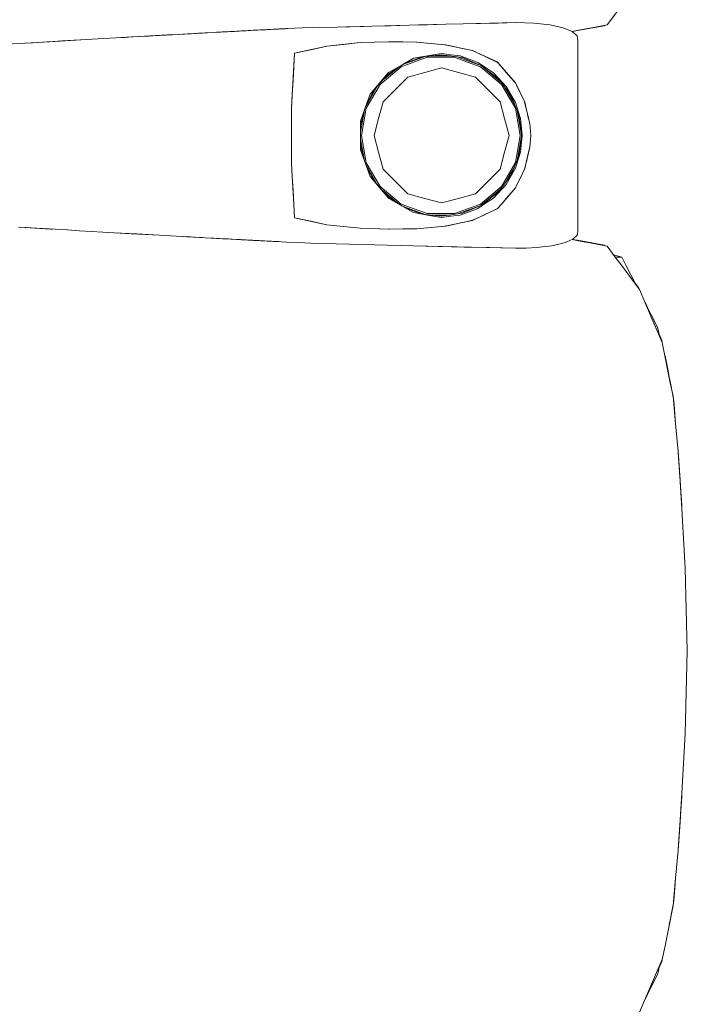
# Model space of a CAD drawing. Header units: millimetres. Extents: x -261 to 187, y -214 to 106.
# Tile 831 of 1056: x -199.289 to -198.899, y 6.308 to 6.883. Entities that reach past the tile are written whole.
import ezdxf

# ---------------------------------------------------------------- set-up
doc = ezdxf.new("R2010")
doc.units = ezdxf.units.MM
doc.header["$LTSCALE"] = 0.005
doc.header["$MEASUREMENT"] = 0
doc.layers.add('IFC-Elemento de mobília-Contorno', color=9, linetype='Continuous', lineweight=5)

msp = doc.modelspace()

# ---------------------------------------------------------------- linework, layer by layer
at = {"layer": 'IFC-Elemento de mobília-Contorno', "lineweight": 5}
for p, q in [((-198.94611, 6.87959), (-198.93663, 6.89226)), ((-199.10345, 6.87827), (-199.083, 6.87872)), ((-199.10345, 6.87827), (-199.08811, 6.87861)), ((-199.10345, 6.87827), (-199.09834, 6.87839)), ((-199.09834, 6.87839), (-199.08811, 6.87861)), ((-199.09834, 6.87839), (-199.09322, 6.8785)), ((-199.08811, 6.87861), (-199.083, 6.87872)), ((-199.083, 6.87872), (-199.06153, 6.87932)), ((-199.083, 6.87872), (-199.07227, 6.87902)), ((-199.07227, 6.87902), (-199.06153, 6.87932)), ((-199.06153, 6.87932), (-199.04007, 6.87991)), ((-199.06153, 6.87932), (-199.0508, 6.87962)), ((-199.06153, 6.87932), (-199.05617, 6.87947)), ((-199.05617, 6.87947), (-199.0508, 6.87962)), ((-199.0508, 6.87962), (-199.04007, 6.87991)), ((-199.04007, 6.87991), (-199.02995, 6.88014)), ((-199.02995, 6.88014), (-198.99958, 6.88082)), ((-199.02995, 6.88014), (-199.0097, 6.8806)), ((-199.0097, 6.8806), (-198.99958, 6.88082)), ((-198.99958, 6.88082), (-198.98876, 6.88046)), ((-198.98876, 6.88046), (-198.97933, 6.87949)), ((-198.97933, 6.87949), (-198.97178, 6.87789)), ((-198.95551, 6.87757), (-198.94768, 6.87896)), ((-198.95396, 6.87809), (-198.94611, 6.87959)), ((-198.94768, 6.87896), (-198.94738, 6.87935)), ((-198.94768, 6.87896), (-198.94736, 6.87935)), ((-198.94768, 6.87896), (-198.94736, 6.87935)), ((-198.94768, 6.87896), (-198.94736, 6.87935)), ((-199.22329, 6.87248), (-199.21514, 6.87293)), ((-199.22257, 6.87252), (-199.19928, 6.87382)), ((-199.22257, 6.87252), (-199.21591, 6.87289)), ((-199.21591, 6.87289), (-199.19928, 6.87382)), ((-199.21591, 6.87289), (-199.20926, 6.87326)), ((-199.21514, 6.87293), (-199.21263, 6.87307)), ((-199.21514, 6.87293), (-199.21333, 6.87303)), ((-199.21258, 6.87307), (-199.20926, 6.87326)), ((-199.20926, 6.87326), (-199.20593, 6.87344)), ((-199.20593, 6.87344), (-199.2026, 6.87363)), ((-199.2026, 6.87363), (-199.19928, 6.87382)), ((-199.19928, 6.87382), (-199.19595, 6.874)), ((-199.19595, 6.874), (-199.17902, 6.87492)), ((-199.19595, 6.874), (-199.1824, 6.87474)), ((-199.19595, 6.874), (-199.19256, 6.87419)), ((-199.19341, 6.87414), (-199.19275, 6.87418)), ((-199.19328, 6.87415), (-199.19275, 6.87418)), ((-199.19275, 6.87418), (-199.19072, 6.87429)), ((-199.19256, 6.87419), (-199.1824, 6.87474)), ((-199.19256, 6.87419), (-199.18908, 6.87437)), ((-199.19256, 6.87419), (-199.19072, 6.87429)), ((-199.19072, 6.87429), (-199.18864, 6.8744)), ((-199.18918, 6.87437), (-199.1824, 6.87474)), ((-199.18918, 6.87437), (-199.18579, 6.87456)), ((-199.18864, 6.8744), (-199.1801, 6.87486)), ((-199.18864, 6.8744), (-199.18465, 6.87462)), ((-199.18864, 6.8744), (-199.18489, 6.8746)), ((-199.18864, 6.8744), (-199.18698, 6.87449)), ((-199.18579, 6.87456), (-199.18405, 6.87465)), ((-199.1841, 6.87465), (-199.1824, 6.87474)), ((-199.1841, 6.87465), (-199.18302, 6.8747)), ((-199.18349, 6.87468), (-199.18221, 6.87475)), ((-199.18308, 6.8747), (-199.18293, 6.87471)), ((-199.1824, 6.87474), (-199.17902, 6.87492)), ((-199.1824, 6.87474), (-199.18071, 6.87483)), ((-199.18071, 6.87483), (-199.17902, 6.87492)), ((-199.18071, 6.87483), (-199.1807, 6.87483)), ((-199.17902, 6.87492), (-199.16886, 6.87547)), ((-199.17902, 6.87492), (-199.17225, 6.87529)), ((-199.17902, 6.87492), (-199.17563, 6.87511)), ((-199.17563, 6.87511), (-199.17225, 6.87529)), ((-199.17563, 6.87511), (-199.17394, 6.8752)), ((-199.17394, 6.8752), (-199.17134, 6.87534)), ((-199.17394, 6.8752), (-199.17225, 6.87529)), ((-199.17225, 6.87529), (-199.16886, 6.87547)), ((-199.17225, 6.87529), (-199.17056, 6.87538)), ((-199.17056, 6.87538), (-199.16886, 6.87547)), ((-199.16886, 6.87547), (-199.16749, 6.87555)), ((-199.16749, 6.87555), (-199.16612, 6.87562)), ((-199.16749, 6.87555), (-199.16603, 6.87562)), ((-199.16612, 6.87562), (-199.16201, 6.87584)), ((-199.16612, 6.87562), (-199.16338, 6.87576)), ((-199.16612, 6.87562), (-199.16376, 6.87574)), ((-199.16376, 6.87574), (-199.16065, 6.87591)), ((-199.16376, 6.87574), (-199.16319, 6.87577)), ((-199.16341, 6.87576), (-199.16338, 6.87576)), ((-199.16338, 6.87576), (-199.16201, 6.87584)), ((-199.16334, 6.87576), (-199.16065, 6.87591)), ((-199.16201, 6.87584), (-199.15104, 6.87642)), ((-199.16201, 6.87584), (-199.15789, 6.87605)), ((-199.16201, 6.87584), (-199.15926, 6.87598)), ((-199.16201, 6.87584), (-199.16063, 6.87591)), ((-199.16065, 6.87591), (-199.15754, 6.87608)), ((-199.16063, 6.87591), (-199.15926, 6.87598)), ((-199.15926, 6.87598), (-199.15789, 6.87605)), ((-199.1591, 6.87599), (-199.15754, 6.87608)), ((-199.15789, 6.87605), (-199.15515, 6.8762)), ((-199.15789, 6.87605), (-199.15652, 6.87613)), ((-199.15754, 6.87608), (-199.15547, 6.87618)), ((-199.15754, 6.87608), (-199.15651, 6.87613)), ((-199.15652, 6.87613), (-199.15378, 6.87627)), ((-199.15651, 6.87613), (-199.15547, 6.87618)), ((-199.15547, 6.87618), (-199.15503, 6.87621)), ((-199.15547, 6.87618), (-199.15505, 6.8762)), ((-199.15547, 6.87618), (-199.15506, 6.8762)), ((-199.15515, 6.8762), (-199.15104, 6.87642)), ((-199.15385, 6.87627), (-199.15241, 6.87635)), ((-199.15378, 6.87627), (-199.15104, 6.87642)), ((-199.15241, 6.87635), (-199.15104, 6.87642)), ((-199.15104, 6.87642), (-199.1483, 6.87656)), ((-199.15104, 6.87642), (-199.14967, 6.87649)), ((-199.15104, 6.87642), (-199.15035, 6.87645)), ((-199.15035, 6.87645), (-199.14967, 6.87649)), ((-199.14967, 6.87649), (-199.1483, 6.87656)), ((-199.1483, 6.87656), (-199.14761, 6.8766)), ((-199.14761, 6.8766), (-199.14692, 6.87663)), ((-199.14692, 6.87663), (-199.14602, 6.87668)), ((-199.14602, 6.87668), (-199.14422, 6.87678)), ((-199.14602, 6.87668), (-199.14512, 6.87673)), ((-199.14512, 6.87673), (-199.14242, 6.87687)), ((-199.14422, 6.87678), (-199.14242, 6.87687)), ((-199.14332, 6.87682), (-199.13838, 6.87707)), ((-199.14332, 6.87682), (-199.14063, 6.87696)), ((-199.14242, 6.87687), (-199.14018, 6.87698)), ((-199.14063, 6.87696), (-199.13838, 6.87707)), ((-199.14063, 6.87696), (-199.13973, 6.87701)), ((-199.14063, 6.87696), (-199.14004, 6.87699)), ((-199.14018, 6.87698), (-199.13793, 6.8771)), ((-199.14018, 6.87698), (-199.13838, 6.87707)), ((-199.13973, 6.87701), (-199.13883, 6.87705)), ((-199.13883, 6.87705), (-199.13838, 6.87707)), ((-199.13838, 6.87707), (-199.13541, 6.87723)), ((-199.13838, 6.87707), (-199.13703, 6.87714)), ((-199.13838, 6.87707), (-199.13748, 6.87712)), ((-199.13838, 6.87707), (-199.13793, 6.8771)), ((-199.13793, 6.8771), (-199.13567, 6.87722)), ((-199.13748, 6.87712), (-199.13567, 6.87722)), ((-199.13703, 6.87714), (-199.13541, 6.87723)), ((-199.13703, 6.87714), (-199.13613, 6.87719)), ((-199.13703, 6.87714), (-199.13658, 6.87717)), ((-199.13567, 6.87722), (-199.13337, 6.87733)), ((-199.13567, 6.87722), (-199.13432, 6.87728)), ((-199.13541, 6.87723), (-199.13387, 6.87731)), ((-199.13541, 6.87723), (-199.13522, 6.87724)), ((-199.13522, 6.87724), (-199.13432, 6.87728)), ((-199.13522, 6.87724), (-199.13477, 6.87726)), ((-199.13477, 6.87726), (-199.13387, 6.87731)), ((-199.13387, 6.87731), (-199.13297, 6.87735)), ((-199.13347, 6.87732), (-199.13297, 6.87735)), ((-199.13297, 6.87735), (-199.13253, 6.87738)), ((-199.13253, 6.87738), (-199.1239, 6.87782)), ((-199.1239, 6.87782), (-199.10345, 6.87827)), ((-199.1239, 6.87782), (-199.11368, 6.87805)), ((-199.11368, 6.87805), (-199.10345, 6.87827)), ((-198.97178, 6.87789), (-198.96645, 6.87571)), ((-198.96645, 6.87571), (-198.96354, 6.87313)), ((-198.96644, 6.8757), (-198.96181, 6.87659)), ((-198.96636, 6.87563), (-198.96334, 6.87617)), ((-198.96354, 6.87313), (-198.96316, 6.87037)), ((-198.96334, 6.87617), (-198.95551, 6.87757)), ((-198.96181, 6.87659), (-198.95396, 6.87809)), ((-199.30013, 6.86806), (-199.28561, 6.86889)), ((-199.29287, 6.86847), (-199.28561, 6.86889)), ((-199.28561, 6.86889), (-199.27835, 6.8693)), ((-199.28561, 6.86889), (-199.28088, 6.86915)), ((-199.28088, 6.86915), (-199.27264, 6.86963)), ((-199.27835, 6.8693), (-199.27118, 6.86972)), ((-199.27264, 6.86963), (-199.26911, 6.86983)), ((-199.27118, 6.86972), (-199.24968, 6.87096)), ((-199.27118, 6.86972), (-199.26402, 6.87013)), ((-199.26402, 6.87013), (-199.24968, 6.87096)), ((-199.24968, 6.87096), (-199.22257, 6.87252)), ((-199.24968, 6.87096), (-199.2429, 6.87135)), ((-199.2429, 6.87135), (-199.22257, 6.87252)), ((-199.2429, 6.87135), (-199.22934, 6.87213)), ((-199.2429, 6.87135), (-199.23612, 6.87174)), ((-199.23612, 6.87174), (-199.22934, 6.87213)), ((-199.22936, 6.87212), (-199.22329, 6.87248)), ((-199.22936, 6.87212), (-199.2274, 6.87224)), ((-199.22934, 6.87213), (-199.22257, 6.87252)), ((-199.22934, 6.87213), (-199.2274, 6.87224)), ((-199.2274, 6.87224), (-199.22329, 6.87248)), ((-199.22699, 6.87226), (-199.22329, 6.87248)), ((-199.12829, 6.86304), (-199.10947, 6.86711)), ((-199.11888, 6.86507), (-199.10947, 6.86711)), ((-199.10947, 6.86711), (-199.09018, 6.86916)), ((-199.10947, 6.86711), (-199.09983, 6.86814)), ((-199.09983, 6.86814), (-199.09018, 6.86916)), ((-199.09018, 6.86916), (-199.07308, 6.86971)), ((-199.09018, 6.86916), (-199.08176, 6.86944)), ((-199.08176, 6.86944), (-199.07335, 6.86971)), ((-199.0734, 6.86971), (-199.06529, 6.86957)), ((-199.07335, 6.86971), (-199.07329, 6.8697)), ((-199.07308, 6.86971), (-199.05715, 6.86944)), ((-199.06529, 6.86957), (-199.05723, 6.86944)), ((-199.05723, 6.86944), (-199.04894, 6.8687)), ((-199.05715, 6.86944), (-199.04877, 6.86868)), ((-199.04894, 6.8687), (-199.04065, 6.86796)), ((-199.04877, 6.86868), (-199.04458, 6.8683)), ((-199.04458, 6.8683), (-199.04039, 6.86793)), ((-199.04096, 6.86798), (-199.0406, 6.86795)), ((-199.04065, 6.86796), (-199.02467, 6.86457)), ((-199.04039, 6.86793), (-199.03642, 6.86707)), ((-199.03642, 6.86707), (-199.03241, 6.86621)), ((-198.96318, 6.75979), (-198.96316, 6.87037)), ((-199.13015, 6.83106), (-199.12829, 6.86304)), ((-199.12922, 6.84705), (-199.12829, 6.86304)), ((-199.12876, 6.85505), (-199.12829, 6.86304)), ((-199.12829, 6.86304), (-199.11888, 6.86507)), ((-199.06581, 6.85615), (-199.05225, 6.86107)), ((-199.05901, 6.86005), (-199.05081, 6.86143)), ((-199.05398, 6.86088), (-199.04262, 6.86215)), ((-199.05081, 6.86143), (-199.04262, 6.86281)), ((-199.049, 6.86143), (-199.03754, 6.86143)), ((-199.04262, 6.86281), (-199.03718, 6.86213)), ((-199.04262, 6.86215), (-199.03052, 6.86044)), ((-199.03718, 6.86213), (-199.03175, 6.86144)), ((-199.03245, 6.86622), (-199.02848, 6.86537)), ((-199.03175, 6.86144), (-199.02663, 6.85954)), ((-199.02848, 6.86537), (-199.02451, 6.86452)), ((-199.02497, 6.86463), (-199.02451, 6.86452)), ((-199.02467, 6.86457), (-199.01745, 6.86123)), ((-199.02451, 6.86452), (-199.02087, 6.86281)), ((-199.02087, 6.86281), (-199.01722, 6.8611)), ((-199.01745, 6.86123), (-199.01023, 6.85789)), ((-199.01722, 6.8611), (-199.00994, 6.85768)), ((-199.07414, 6.85048), (-199.06567, 6.85624)), ((-199.07348, 6.85179), (-199.06625, 6.85592)), ((-199.06625, 6.85592), (-199.05901, 6.86005)), ((-199.06618, 6.85514), (-199.05109, 6.86062)), ((-199.06416, 6.8571), (-199.05398, 6.86088)), ((-199.05109, 6.86062), (-199.03507, 6.86061)), ((-199.03507, 6.86061), (-199.02753, 6.85788)), ((-199.03327, 6.86082), (-199.02727, 6.85865)), ((-199.03052, 6.86044), (-199.01927, 6.85568)), ((-199.02753, 6.85788), (-199.02, 6.85514)), ((-199.02727, 6.85865), (-199.02034, 6.85613)), ((-199.02663, 6.85954), (-199.0215, 6.85763)), ((-199.0215, 6.85763), (-199.01696, 6.8546)), ((-199.01949, 6.85577), (-199.01332, 6.85061)), ((-199.01927, 6.85568), (-199.00962, 6.84818)), ((-199.01059, 6.85805), (-199.00994, 6.85768)), ((-199.01023, 6.85789), (-199.00757, 6.85483)), ((-199.00994, 6.85768), (-199.00735, 6.85468)), ((-199.12922, 6.84705), (-199.12876, 6.85505)), ((-199.08423, 6.83905), (-199.07348, 6.85179)), ((-199.08176, 6.84196), (-199.07414, 6.85048)), ((-199.07849, 6.84485), (-199.06618, 6.85514)), ((-199.07742, 6.84681), (-199.06821, 6.85451)), ((-199.06229, 6.84913), (-199.05245, 6.85176)), ((-199.05245, 6.85176), (-199.04262, 6.85439)), ((-199.04262, 6.85439), (-199.03278, 6.85176)), ((-199.03278, 6.85176), (-199.02294, 6.84913)), ((-199.02, 6.85514), (-199.01384, 6.84998)), ((-199.01696, 6.8546), (-199.01241, 6.85157)), ((-199.01384, 6.84998), (-199.00767, 6.84483)), ((-199.01332, 6.85061), (-199.00822, 6.84634)), ((-199.01241, 6.85157), (-199.00497, 6.8436)), ((-199.00757, 6.85483), (-199.0049, 6.85178)), ((-199.00757, 6.85483), (-198.99958, 6.84568)), ((-199.00735, 6.85468), (-199.00217, 6.84868)), ((-199.00735, 6.85468), (-199.00476, 6.85168)), ((-199.0049, 6.85178), (-199.00224, 6.84873)), ((-199.00476, 6.85168), (-199.00217, 6.84868)), ((-199.12968, 6.83906), (-199.12922, 6.84705)), ((-199.08667, 6.83237), (-199.07993, 6.84401)), ((-199.08656, 6.83091), (-199.07849, 6.84485)), ((-199.06949, 6.84192), (-199.06229, 6.84913)), ((-199.02294, 6.84913), (-199.01574, 6.84192)), ((-199.00962, 6.84818), (-199.00223, 6.83846)), ((-199.00767, 6.84483), (-199.00365, 6.83786)), ((-199.00217, 6.84868), (-198.99958, 6.84568)), ((-198.99958, 6.84568), (-198.99827, 6.84299)), ((-198.99958, 6.84568), (-198.99417, 6.83438)), ((-198.99958, 6.84568), (-198.99822, 6.84285)), ((-199.13015, 6.83106), (-199.12968, 6.83906)), ((-199.08709, 6.83122), (-199.08423, 6.83905)), ((-199.0863, 6.83337), (-199.08174, 6.842)), ((-199.0767, 6.83472), (-199.06949, 6.84192)), ((-199.01574, 6.84192), (-199.00854, 6.83472)), ((-199.0057, 6.84302), (-199.00295, 6.83828)), ((-199.00497, 6.8436), (-198.99958, 6.8342)), ((-199.00295, 6.83828), (-199.00019, 6.83349)), ((-199.00223, 6.83846), (-198.99758, 6.82716)), ((-198.99827, 6.84299), (-198.99697, 6.84029)), ((-198.99822, 6.84285), (-198.99417, 6.83438)), ((-198.99822, 6.84285), (-198.99552, 6.8372)), ((-198.99822, 6.84285), (-198.99681, 6.8399)), ((-198.99697, 6.84029), (-198.99566, 6.8376)), ((-198.99687, 6.84003), (-198.99552, 6.8372)), ((-199.07933, 6.82489), (-199.0767, 6.83472)), ((-199.00854, 6.83472), (-199.0059, 6.82489)), ((-199.00365, 6.83786), (-198.99962, 6.83091)), ((-198.99958, 6.8342), (-198.99664, 6.82484)), ((-198.99566, 6.8376), (-198.99436, 6.83491)), ((-198.99552, 6.8372), (-198.99417, 6.83438)), ((-198.99436, 6.83491), (-198.99429, 6.83465)), ((-198.99429, 6.83465), (-198.9933, 6.83058)), ((-198.99417, 6.83438), (-198.99268, 6.82816)), ((-199.13015, 6.82305), (-199.13015, 6.83106)), ((-199.08995, 6.82338), (-199.08709, 6.83122)), ((-199.08986, 6.81699), (-199.08758, 6.82987)), ((-199.08986, 6.82076), (-199.08763, 6.82972)), ((-199.08936, 6.81505), (-199.08656, 6.83091)), ((-198.99962, 6.83091), (-198.99822, 6.82298)), ((-198.99857, 6.82955), (-198.99743, 6.82312)), ((-198.99758, 6.82716), (-198.996, 6.81505)), ((-198.9933, 6.83058), (-198.99277, 6.82842)), ((-198.99293, 6.82907), (-198.99268, 6.82816)), ((-198.99277, 6.82842), (-198.99198, 6.82518)), ((-198.99273, 6.82835), (-198.99225, 6.82633)), ((-198.99268, 6.82816), (-198.99119, 6.82194)), ((-199.13015, 6.82305), (-199.13015, 6.80704)), ((-199.13015, 6.82305), (-199.13015, 6.81504)), ((-199.08995, 6.82338), (-199.08995, 6.8067)), ((-199.08197, 6.81505), (-199.07933, 6.82489)), ((-199.0059, 6.82489), (-199.00327, 6.81505)), ((-198.99822, 6.82298), (-198.99682, 6.81505)), ((-198.99743, 6.82312), (-198.996, 6.81505)), ((-198.99664, 6.82484), (-198.99565, 6.81504)), ((-198.99225, 6.82633), (-198.99119, 6.82194)), ((-198.99198, 6.82518), (-198.99119, 6.82194)), ((-198.99119, 6.82194), (-198.99062, 6.81504)), ((-199.08986, 6.80933), (-199.08986, 6.82076)), ((-199.13015, 6.79903), (-199.13015, 6.81504)), ((-199.08986, 6.8131), (-199.08758, 6.8002)), ((-199.08936, 6.81505), (-199.08656, 6.79918)), ((-199.08197, 6.81505), (-199.07933, 6.80521)), ((-199.0059, 6.80521), (-199.00327, 6.81505)), ((-198.99822, 6.80712), (-198.99682, 6.81505)), ((-198.99758, 6.80293), (-198.996, 6.81505)), ((-198.99706, 6.80907), (-198.996, 6.81505)), ((-198.99664, 6.80524), (-198.99565, 6.81504)), ((-198.99119, 6.80816), (-198.99062, 6.81504)), ((-199.08995, 6.8067), (-199.08423, 6.79104)), ((-199.08986, 6.80933), (-199.08763, 6.80035)), ((-199.07933, 6.80521), (-199.0767, 6.79537)), ((-199.00854, 6.79537), (-199.0059, 6.80521)), ((-198.99962, 6.79919), (-198.99822, 6.80712)), ((-198.99958, 6.79589), (-198.99664, 6.80524)), ((-198.99857, 6.80054), (-198.99706, 6.80907)), ((-198.99277, 6.80167), (-198.99198, 6.80492)), ((-198.99273, 6.80174), (-198.99225, 6.80376)), ((-198.99268, 6.80194), (-198.99119, 6.80816)), ((-198.99225, 6.80376), (-198.99119, 6.80816)), ((-198.99198, 6.80492), (-198.99119, 6.80816)), ((-199.13015, 6.79903), (-199.12968, 6.79104)), ((-199.08656, 6.79918), (-199.07849, 6.78525)), ((-199.00365, 6.79223), (-198.99962, 6.79919)), ((-199.00223, 6.79163), (-198.99758, 6.80293)), ((-198.99436, 6.79519), (-198.99277, 6.80167)), ((-198.99417, 6.79571), (-198.99268, 6.80194)), ((-198.99293, 6.80102), (-198.99268, 6.80194)), ((-199.08668, 6.79774), (-199.07993, 6.78609)), ((-199.08631, 6.79672), (-199.08176, 6.78814)), ((-199.0767, 6.79537), (-199.06949, 6.78817)), ((-199.01574, 6.78817), (-199.00854, 6.79537)), ((-199.00767, 6.78527), (-199.00365, 6.79223)), ((-199.00497, 6.78649), (-198.99958, 6.79589)), ((-199.00295, 6.79182), (-199.00018, 6.79661)), ((-198.99958, 6.78442), (-198.99552, 6.79289)), ((-198.99697, 6.7898), (-198.99566, 6.79249)), ((-198.99687, 6.79007), (-198.99552, 6.79289)), ((-198.99566, 6.79249), (-198.99436, 6.79519)), ((-198.99552, 6.79289), (-198.99417, 6.79571)), ((-199.12968, 6.79104), (-199.12922, 6.78304)), ((-199.12968, 6.79104), (-199.12876, 6.77504)), ((-199.08423, 6.79104), (-199.07885, 6.78467)), ((-199.08176, 6.78814), (-199.07414, 6.77962)), ((-199.06949, 6.78817), (-199.06229, 6.78097)), ((-199.02294, 6.78097), (-199.01574, 6.78817)), ((-199.01243, 6.7785), (-199.00497, 6.78649)), ((-199.00962, 6.78191), (-199.00223, 6.79163)), ((-199.0057, 6.78706), (-199.00295, 6.79182)), ((-198.99958, 6.78442), (-198.99687, 6.79007)), ((-198.99958, 6.78442), (-198.99822, 6.78724)), ((-198.99958, 6.78442), (-198.99827, 6.78711)), ((-198.99827, 6.78711), (-198.99697, 6.7898)), ((-198.99822, 6.78724), (-198.99687, 6.79007)), ((-199.12922, 6.78307), (-199.12921, 6.78287)), ((-199.12922, 6.78304), (-199.12876, 6.77504)), ((-199.07885, 6.78467), (-199.07347, 6.77829)), ((-199.07849, 6.78525), (-199.06618, 6.77495)), ((-199.07742, 6.78328), (-199.06821, 6.77558)), ((-199.06229, 6.78097), (-199.05245, 6.77833)), ((-199.03278, 6.77833), (-199.02294, 6.78097)), ((-199.01927, 6.77442), (-199.00962, 6.78191)), ((-199.01384, 6.78011), (-199.00767, 6.78527)), ((-199.01332, 6.77949), (-199.00822, 6.78376)), ((-199.00757, 6.77526), (-198.99958, 6.78442)), ((-199.0049, 6.77831), (-199.00224, 6.78136)), ((-199.00476, 6.77841), (-199.00217, 6.78141)), ((-199.00217, 6.78141), (-198.99958, 6.78442)), ((-199.12876, 6.77504), (-199.12829, 6.76705)), ((-199.07414, 6.77962), (-199.06564, 6.77383)), ((-199.07347, 6.77829), (-199.05901, 6.77004)), ((-199.06618, 6.77495), (-199.05109, 6.76948)), ((-199.05245, 6.77833), (-199.04262, 6.7757)), ((-199.04262, 6.7757), (-199.03278, 6.77833)), ((-199.02753, 6.77222), (-199.02, 6.77495)), ((-199.0215, 6.77247), (-199.01696, 6.77549)), ((-199.02, 6.77495), (-199.01384, 6.78011)), ((-199.01947, 6.77433), (-199.01332, 6.77949)), ((-199.01696, 6.77549), (-199.01241, 6.77853)), ((-199.00994, 6.77241), (-199.00735, 6.77541)), ((-199.00757, 6.77526), (-199.0049, 6.77831)), ((-199.00735, 6.77541), (-199.00476, 6.77841)), ((-199.06591, 6.77398), (-199.05225, 6.76902)), ((-199.06417, 6.77299), (-199.05398, 6.76922)), ((-199.05901, 6.77004), (-199.05078, 6.76866)), ((-199.05398, 6.76922), (-199.04262, 6.76795)), ((-199.05109, 6.76948), (-199.03507, 6.76948)), ((-199.04262, 6.76795), (-199.03052, 6.76966)), ((-199.03507, 6.76948), (-199.02753, 6.77222)), ((-199.03325, 6.76927), (-199.02727, 6.77145)), ((-199.03175, 6.76865), (-199.02663, 6.77056)), ((-199.03052, 6.76966), (-199.01927, 6.77442)), ((-199.02727, 6.77145), (-199.02041, 6.77393)), ((-199.02663, 6.77056), (-199.0215, 6.77247)), ((-199.01745, 6.76887), (-199.01023, 6.77221)), ((-199.01722, 6.76899), (-199.00994, 6.77241)), ((-199.01059, 6.77204), (-199.01016, 6.77229)), ((-199.01023, 6.77221), (-199.01013, 6.77232)), ((-199.12829, 6.76705), (-199.10952, 6.76299)), ((-199.12829, 6.76705), (-199.11891, 6.76502)), ((-199.11891, 6.76502), (-199.10952, 6.76299)), ((-199.05081, 6.76866), (-199.04262, 6.76729)), ((-199.049, 6.76866), (-199.03757, 6.76866)), ((-199.04262, 6.76729), (-199.03718, 6.76797)), ((-199.04065, 6.76213), (-199.02467, 6.76552)), ((-199.03718, 6.76797), (-199.03175, 6.76865)), ((-199.03642, 6.76302), (-199.03241, 6.76388)), ((-199.03245, 6.76387), (-199.02848, 6.76472)), ((-199.02848, 6.76472), (-199.02451, 6.76557)), ((-199.02497, 6.76546), (-199.02451, 6.76557)), ((-199.02467, 6.76552), (-199.01745, 6.76887)), ((-199.02451, 6.76557), (-199.02087, 6.76729)), ((-199.02095, 6.76725), (-199.01722, 6.76899)), ((-199.28925, 6.76156), (-199.28211, 6.76116)), ((-199.28794, 6.76149), (-199.26962, 6.76043)), ((-199.28794, 6.76149), (-199.27971, 6.76101)), ((-199.28211, 6.76116), (-199.275, 6.76074)), ((-199.27971, 6.76101), (-199.26962, 6.76043)), ((-199.27971, 6.76101), (-199.27088, 6.7605)), ((-199.275, 6.76074), (-199.26076, 6.75992)), ((-199.275, 6.76074), (-199.26788, 6.76033)), ((-199.27088, 6.7605), (-199.26962, 6.76043)), ((-199.26788, 6.76033), (-199.26076, 6.75992)), ((-199.26076, 6.75992), (-199.25365, 6.75951)), ((-199.25365, 6.75951), (-199.2402, 6.75873)), ((-199.24692, 6.75912), (-199.2402, 6.75873)), ((-199.2402, 6.75873), (-199.22676, 6.75796)), ((-199.2402, 6.75873), (-199.23348, 6.75835)), ((-199.23348, 6.75835), (-199.22676, 6.75796)), ((-199.23173, 6.75824), (-199.2266, 6.75795)), ((-199.22737, 6.758), (-199.2266, 6.75795)), ((-199.22676, 6.75796), (-199.2071, 6.75686)), ((-199.22676, 6.75796), (-199.22348, 6.75778)), ((-199.2266, 6.75795), (-199.22363, 6.75778)), ((-199.2266, 6.75795), (-199.22348, 6.75778)), ((-199.2266, 6.75795), (-199.22491, 6.75786)), ((-199.2266, 6.75795), (-199.22496, 6.75786)), ((-199.22348, 6.75778), (-199.22021, 6.75759)), ((-199.22348, 6.75778), (-199.2071, 6.75686)), ((-199.22348, 6.75778), (-199.21365, 6.75723)), ((-199.22348, 6.75778), (-199.21693, 6.75741)), ((-199.10952, 6.76299), (-199.09018, 6.76093)), ((-199.10952, 6.76299), (-199.09985, 6.76196)), ((-199.09985, 6.76196), (-199.09018, 6.76093)), ((-199.09018, 6.76093), (-199.07308, 6.76038)), ((-199.09018, 6.76093), (-199.07327, 6.76038)), ((-199.0734, 6.76039), (-199.06529, 6.76052)), ((-199.07335, 6.76039), (-199.07329, 6.76039)), ((-199.07308, 6.76038), (-199.05715, 6.76066)), ((-199.06529, 6.76052), (-199.05723, 6.76066)), ((-199.05723, 6.76066), (-199.04894, 6.7614)), ((-199.05715, 6.76066), (-199.04877, 6.76141)), ((-199.04894, 6.7614), (-199.04065, 6.76213)), ((-199.04877, 6.76141), (-199.04458, 6.76179)), ((-199.04458, 6.76179), (-199.04039, 6.76217)), ((-199.04096, 6.7621), (-199.0406, 6.76214)), ((-199.04039, 6.76217), (-199.03642, 6.76302)), ((-198.96347, 6.75709), (-198.96318, 6.75979)), ((-199.22021, 6.75759), (-199.21693, 6.75741)), ((-199.21693, 6.75741), (-199.21038, 6.75705)), ((-199.21365, 6.75723), (-199.2071, 6.75686)), ((-199.21038, 6.75705), (-199.2071, 6.75686)), ((-199.2071, 6.75686), (-199.20055, 6.75649)), ((-199.2071, 6.75686), (-199.20382, 6.75667)), ((-199.20382, 6.75667), (-199.20055, 6.75649)), ((-199.20055, 6.75649), (-199.1972, 6.75631)), ((-199.20055, 6.75649), (-199.18042, 6.75539)), ((-199.1972, 6.75631), (-199.19384, 6.75613)), ((-199.19384, 6.75613), (-199.18042, 6.75539)), ((-199.19384, 6.75613), (-199.19127, 6.75598)), ((-199.19384, 6.75613), (-199.19049, 6.75595)), ((-199.19127, 6.75598), (-199.18903, 6.75586)), ((-199.19127, 6.75598), (-199.18791, 6.7558)), ((-199.19127, 6.75598), (-199.1868, 6.75574)), ((-199.19049, 6.75595), (-199.18713, 6.75576)), ((-199.18903, 6.75586), (-199.1868, 6.75574)), ((-199.18713, 6.75576), (-199.18042, 6.75539)), ((-199.18713, 6.75576), (-199.18377, 6.75558)), ((-199.1868, 6.75574), (-199.18624, 6.75571)), ((-199.18377, 6.75558), (-199.18042, 6.75539)), ((-199.18377, 6.75558), (-199.1821, 6.75549)), ((-199.1821, 6.75549), (-199.18042, 6.75539)), ((-199.18042, 6.75539), (-199.17706, 6.75521)), ((-199.18042, 6.75539), (-199.17371, 6.75503)), ((-199.17706, 6.75521), (-199.17371, 6.75503)), ((-199.17706, 6.75521), (-199.17539, 6.75512)), ((-199.17539, 6.75512), (-199.17371, 6.75503)), ((-199.17371, 6.75503), (-199.17206, 6.75494)), ((-199.17371, 6.75503), (-199.16711, 6.75468)), ((-199.17206, 6.75494), (-199.16711, 6.75468)), ((-199.17041, 6.75485), (-199.16711, 6.75468)), ((-199.16876, 6.75477), (-199.16711, 6.75468)), ((-199.16711, 6.75468), (-199.16546, 6.75459)), ((-199.16711, 6.75468), (-199.16217, 6.75441)), ((-199.16546, 6.75459), (-199.16217, 6.75441)), ((-199.16384, 6.7545), (-199.16051, 6.75433)), ((-199.16381, 6.7545), (-199.16217, 6.75441)), ((-199.16217, 6.75441), (-199.15062, 6.7538)), ((-199.16069, 6.75434), (-199.1566, 6.75412)), ((-199.16051, 6.75433), (-199.15722, 6.75415)), ((-199.16051, 6.75433), (-199.15887, 6.75424)), ((-199.16006, 6.7543), (-199.15995, 6.7543)), ((-199.15995, 6.7543), (-199.1566, 6.75412)), ((-199.15995, 6.7543), (-199.15772, 6.75418)), ((-199.15995, 6.7543), (-199.15883, 6.75424)), ((-199.15943, 6.75427), (-199.1566, 6.75412)), ((-199.15887, 6.75424), (-199.15722, 6.75415)), ((-199.15883, 6.75424), (-199.15772, 6.75418)), ((-199.15772, 6.75418), (-199.1566, 6.75412)), ((-199.15722, 6.75415), (-199.15557, 6.75407)), ((-199.1566, 6.75412), (-199.15548, 6.75406)), ((-199.15557, 6.75407), (-199.15392, 6.75398)), ((-199.15557, 6.75407), (-199.15221, 6.75389)), ((-199.15557, 6.75407), (-199.15062, 6.7538)), ((-199.15427, 6.75399), (-199.15371, 6.75396)), ((-199.15427, 6.75399), (-199.15292, 6.75392)), ((-199.15427, 6.75399), (-199.15268, 6.75391)), ((-199.15427, 6.75399), (-199.15261, 6.75391)), ((-199.15392, 6.75398), (-199.15309, 6.75393)), ((-199.15227, 6.75389), (-199.15062, 6.7538)), ((-199.15062, 6.7538), (-199.14897, 6.75371)), ((-199.15062, 6.7538), (-199.14814, 6.75367)), ((-199.14897, 6.75371), (-199.14814, 6.75367)), ((-199.14814, 6.75367), (-199.14732, 6.75363)), ((-199.14732, 6.75363), (-199.14593, 6.75356)), ((-199.14593, 6.75356), (-199.14455, 6.75349)), ((-199.14593, 6.75356), (-199.14385, 6.75345)), ((-199.14455, 6.75349), (-199.14316, 6.75342)), ((-199.14385, 6.75345), (-199.14316, 6.75342)), ((-199.14385, 6.75345), (-199.14108, 6.75331)), ((-199.14385, 6.75345), (-199.14247, 6.75338)), ((-199.14316, 6.75342), (-199.14177, 6.75335)), ((-199.14177, 6.75335), (-199.14037, 6.75327)), ((-199.14108, 6.75331), (-199.1383, 6.75317)), ((-199.14108, 6.75331), (-199.139, 6.75321)), ((-199.14108, 6.75331), (-199.13969, 6.75324)), ((-199.14038, 6.75327), (-199.13761, 6.75313)), ((-199.14038, 6.75327), (-199.139, 6.75321)), ((-199.13969, 6.75324), (-199.139, 6.75321)), ((-199.139, 6.75321), (-199.13761, 6.75313)), ((-199.13761, 6.75313), (-199.13622, 6.75306)), ((-199.13622, 6.75306), (-199.13314, 6.7529)), ((-199.13314, 6.7529), (-199.12605, 6.75254)), ((-199.12605, 6.75254), (-199.11896, 6.75218)), ((-199.11896, 6.75218), (-199.1115, 6.752)), ((-199.1115, 6.752), (-199.10404, 6.75182)), ((-198.97834, 6.75076), (-198.97118, 6.75239)), ((-198.97118, 6.75239), (-198.96952, 6.75311)), ((-198.96952, 6.75311), (-198.96616, 6.75456)), ((-198.96651, 6.7544), (-198.96181, 6.7535)), ((-198.96637, 6.75446), (-198.96334, 6.75392)), ((-198.96628, 6.75445), (-198.96347, 6.75709)), ((-198.96334, 6.75392), (-198.95551, 6.75253)), ((-198.96334, 6.75392), (-198.94768, 6.75113)), ((-198.96181, 6.7535), (-198.95396, 6.752)), ((-198.95551, 6.75253), (-198.94768, 6.75113)), ((-198.95396, 6.752), (-198.94611, 6.7505)), ((-199.10404, 6.75182), (-199.09657, 6.75164)), ((-199.09657, 6.75164), (-199.07419, 6.75109)), ((-199.08911, 6.75145), (-199.05926, 6.75073)), ((-199.07419, 6.75109), (-199.06672, 6.75091)), ((-199.06672, 6.75091), (-199.05926, 6.75073)), ((-199.05926, 6.75073), (-198.99958, 6.74927)), ((-199.05926, 6.75073), (-199.02942, 6.75)), ((-199.05926, 6.75073), (-199.04434, 6.75036)), ((-199.04434, 6.75036), (-199.02942, 6.75)), ((-199.02942, 6.75), (-199.0145, 6.74963)), ((-199.0145, 6.74963), (-198.99958, 6.74927)), ((-198.99958, 6.74927), (-198.99326, 6.7494)), ((-198.99326, 6.7494), (-198.98735, 6.74973)), ((-198.98735, 6.74973), (-198.97834, 6.75076)), ((-198.94768, 6.75113), (-198.94738, 6.75075)), ((-198.94768, 6.75113), (-198.94736, 6.75074)), ((-198.94768, 6.75113), (-198.94736, 6.75074)), ((-198.94611, 6.7505), (-198.94137, 6.74417)), ((-198.94234, 6.74546), (-198.93756, 6.74412)), ((-198.94137, 6.74417), (-198.93756, 6.74412)), ((-198.94137, 6.74417), (-198.93663, 6.73782)), ((-198.93756, 6.74412), (-198.93493, 6.73894)), ((-198.93663, 6.73782), (-198.93189, 6.73149)), ((-198.93493, 6.73894), (-198.93229, 6.73375)), ((-198.93229, 6.73375), (-198.92965, 6.72857)), ((-198.93229, 6.73375), (-198.92954, 6.72834)), ((-198.93229, 6.73375), (-198.92954, 6.72833)), ((-198.93189, 6.73149), (-198.92716, 6.72515)), ((-198.9298, 6.72887), (-198.92775, 6.72631)), ((-198.9298, 6.72887), (-198.92775, 6.72631)), ((-198.9298, 6.72886), (-198.92775, 6.72631)), ((-198.92965, 6.72857), (-198.92953, 6.72833)), ((-198.92775, 6.72631), (-198.92737, 6.72545)), ((-198.92775, 6.72631), (-198.92737, 6.72545)), ((-198.92716, 6.72515), (-198.92054, 6.70977)), ((-198.92399, 6.7178), (-198.92174, 6.71302)), ((-198.92385, 6.71746), (-198.92054, 6.70977)), ((-198.92383, 6.71743), (-198.92176, 6.71305)), ((-198.92176, 6.71305), (-198.91911, 6.70784)), ((-198.92174, 6.71302), (-198.91911, 6.70784)), ((-198.92054, 6.70977), (-198.91392, 6.69438)), ((-198.92054, 6.70977), (-198.91723, 6.70207)), ((-198.91911, 6.70784), (-198.91647, 6.70265)), ((-198.91647, 6.70265), (-198.9155, 6.69806)), ((-198.91565, 6.69874), (-198.91422, 6.69549)), ((-198.91564, 6.69874), (-198.91422, 6.69549)), ((-198.91422, 6.69549), (-198.91406, 6.69471)), ((-198.91392, 6.69438), (-198.90926, 6.67084)), ((-198.91236, 6.68654), (-198.90926, 6.67084)), ((-198.91236, 6.68654), (-198.91081, 6.67869)), ((-198.91081, 6.67869), (-198.90926, 6.67084)), ((-198.90989, 6.67407), (-198.90939, 6.67157)), ((-198.90939, 6.67157), (-198.90778, 6.66359)), ((-198.90926, 6.67084), (-198.9077, 6.663)), ((-198.90778, 6.66359), (-198.90772, 6.66309)), ((-198.9077, 6.663), (-198.90618, 6.64693)), ((-198.9077, 6.663), (-198.9071, 6.65814)), ((-198.9071, 6.65814), (-198.90618, 6.64693)), ((-198.90618, 6.64693), (-198.90465, 6.63087)), ((-198.90465, 6.63087), (-198.90358, 6.61412)), ((-198.90463, 6.63053), (-198.90462, 6.63045)), ((-198.90462, 6.63045), (-198.90369, 6.61596)), ((-198.90373, 6.6165), (-198.90345, 6.61299)), ((-198.90358, 6.61412), (-198.90252, 6.59736)), ((-198.90345, 6.61299), (-198.90252, 6.59736)), ((-198.90345, 6.61299), (-198.90264, 6.59955)), ((-198.90264, 6.59955), (-198.90257, 6.59833)), ((-198.90252, 6.59736), (-198.90063, 6.56282)), ((-198.90063, 6.56282), (-198.89936, 6.51447)), ((-198.90063, 6.46613), (-198.89936, 6.51447)), ((-198.90252, 6.43159), (-198.90063, 6.46613)), ((-198.90358, 6.41483), (-198.90252, 6.43159)), ((-198.90345, 6.41596), (-198.90252, 6.43159)), ((-198.90264, 6.4294), (-198.90257, 6.43062)), ((-198.90345, 6.41596), (-198.90264, 6.4294)), ((-198.90465, 6.39808), (-198.90358, 6.41483)), ((-198.90373, 6.41244), (-198.90345, 6.41596)), ((-198.90462, 6.3985), (-198.90369, 6.41297)), ((-198.90618, 6.38202), (-198.90465, 6.39808)), ((-198.90463, 6.39841), (-198.90462, 6.3985)), ((-198.90463, 6.39841), (-198.90462, 6.3985)), ((-198.90463, 6.39841), (-198.90462, 6.3985)), ((-198.9077, 6.36595), (-198.90618, 6.38202)), ((-198.9071, 6.37081), (-198.90618, 6.38202)), ((-198.9077, 6.36595), (-198.9071, 6.37081)), ((-198.91236, 6.34241), (-198.9077, 6.36595)), ((-198.91081, 6.35026), (-198.9077, 6.36595)), ((-198.90939, 6.35738), (-198.90778, 6.36535)), ((-198.90778, 6.36535), (-198.90772, 6.36587)), ((-198.90986, 6.35506), (-198.90939, 6.35738)), ((-198.91236, 6.34241), (-198.91081, 6.35026)), ((-198.91392, 6.33457), (-198.91236, 6.34241)), ((-198.91723, 6.32688), (-198.91392, 6.33457)), ((-198.91564, 6.33021), (-198.91422, 6.33346)), ((-198.91422, 6.33346), (-198.91406, 6.33424)), ((-198.91647, 6.3263), (-198.9155, 6.33089)), ((-198.92716, 6.3038), (-198.91723, 6.32688)), ((-198.92385, 6.31149), (-198.91723, 6.32688)), ((-198.92054, 6.31918), (-198.91723, 6.32688)), ((-198.91911, 6.32111), (-198.91647, 6.3263)), ((-198.92399, 6.31114), (-198.92174, 6.31593)), ((-198.92385, 6.31149), (-198.92054, 6.31918)), ((-198.92384, 6.31151), (-198.92174, 6.31593)), ((-198.92174, 6.31593), (-198.91911, 6.32111))]:
    msp.add_line(p, q, dxfattribs=at)

doc.saveas('drawing.dxf')
